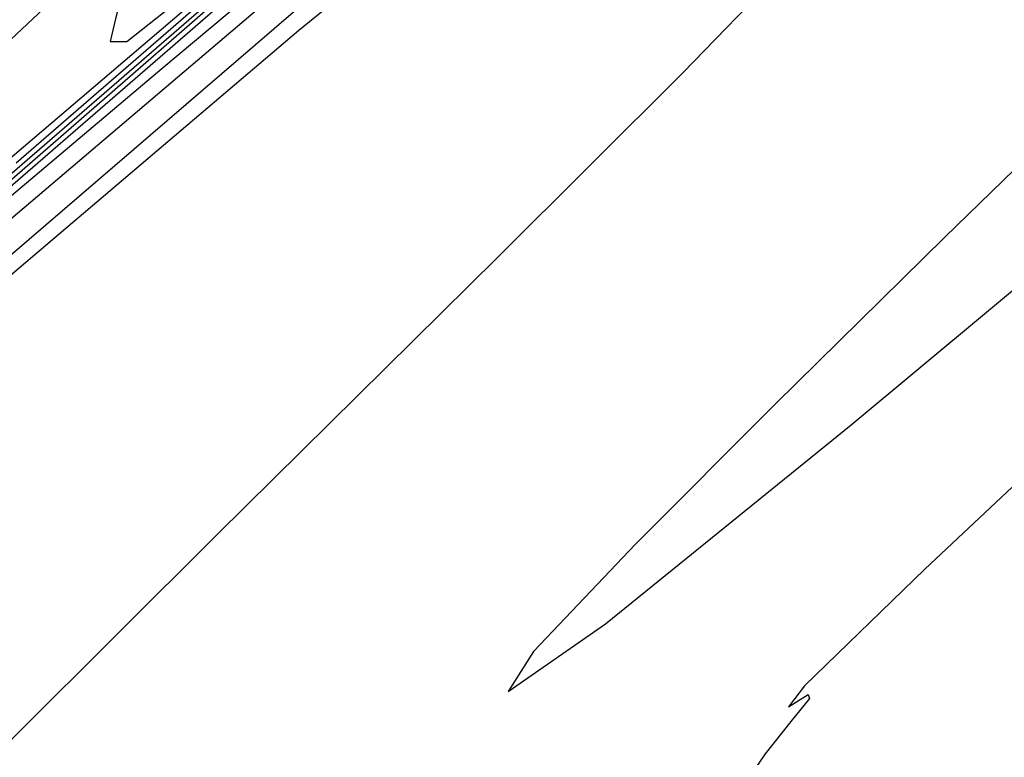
# Model space of a CAD drawing. Extents: x 3249832 to 3255657, y 13789405 to 13793316.
# Tile 666 of 1056: x 3253202.18 to 3253210.46, y 13791245.22 to 13791251.42. Entities that reach past the tile are written whole.
import ezdxf

# ---------------------------------------------------------------- set-up
doc = ezdxf.new("R2010")
doc.units = 0
doc.header["$LTSCALE"] = 100
doc.header["$MEASUREMENT"] = 0
for name, color, linetype in [('GRATIO_03231_CON', 1, 'CONTINUOUS'), ('GRATIO_0323_ICON', 1, 'CONTINUOUS'), ('TARGETS_EAST', 7, 'CONTINUOUS')]:
    doc.layers.add(name, color=color, linetype=linetype)

# ---------------------------------------------------------------- blocks, each defined once
blk = doc.blocks.new('Gratio_032316_contours')
at = {"layer": 'GRATIO_03231_CON', "color": 5, "linetype": 'Continuous', "flags": 128}
for points in [[(3253201.6585, 13791249.0562), (3253208.7399, 13791255.1436), (3253214.639, 13791260.1955), (3253217.7084, 13791262.7688), (3253218.7561, 13791263.5746), (3253219.2039, 13791263.8623)], [(3253211.6203, 13791251.2034), (3253209.9584, 13791249.5873), (3253208.5342, 13791248.1874), (3253207.3577, 13791247.0071), (3253206.5015, 13791246.1061), (3253206.289, 13791245.7695), (3253207.1059, 13791246.3387), (3253209.1728, 13791248.011), (3253212.0496, 13791250.4064)], [(3253212.0418, 13791248.9097), (3253209.7911, 13791246.7977), (3253208.7797, 13791245.8169), (3253208.6445, 13791245.6397), (3253208.8114, 13791245.7446), (3253208.8201, 13791245.7105), (3253208.6637, 13791245.5176), (3253208.4491, 13791245.2465), (3253208.25, 13791244.9537)], [(3253200.1596, 13791247.6182), (3253204.5266, 13791251.3287), (3253206.6263, 13791253.0335), (3253207.1335, 13791253.338), (3253207.214, 13791253.2832), (3253207.7988, 13791253.6979), (3253208.8801, 13791254.5638), (3253210.2152, 13791255.6509), (3253211.5605, 13791256.7314)], [(3253210.4799, 13791254.8648), (3253209.3701, 13791253.665), (3253208.5585, 13791252.7264), (3253208.2201, 13791252.2181), (3253208.2497, 13791252.0581), (3253208.4724, 13791252.1015), (3253208.7256, 13791252.2101), (3253208.8972, 13791252.2725), (3253208.8878, 13791252.1834), (3253208.5764, 13791251.818), (3253207.7561, 13791250.9709), (3253206.1987, 13791249.417), (3253203.8441, 13791247.0906), (3253201.3059, 13791244.5642)]]:
    blk.add_lwpolyline(points, dxfattribs=at)
at = {"layer": 'GRATIO_03231_CON', "color": 1, "linetype": 'Continuous', "flags": 128}
for points in [[(3253201.4718, 13791249.2034), (3253206.4257, 13791253.4194), (3253215.3463, 13791261.091), (3253225.9004, 13791270.1944), (3253234.8639, 13791277.9291), (3253239.86, 13791282.2289), (3253241.9, 13791283.9634), (3253242.8421, 13791284.7366), (3253244.153, 13791285.8159), (3253245.7322, 13791287.1241), (3253247.0877, 13791288.2474), (3253247.9417, 13791288.9562), (3253248.8734, 13791289.7563), (3253250.6766, 13791291.3376), (3253253.8181, 13791294.1039), (3253257.4579, 13791297.3151), (3253260.4294, 13791299.9452), (3253262.1013, 13791301.4393), (3253263.9852, 13791303.1272), (3253268.1279, 13791306.8098), (3253275.7778, 13791313.586), (3253284.9892, 13791321.7458), (3253293.0173, 13791328.8768), (3253297.7719, 13791333.1433)], [(3253201.5308, 13791249.452), (3253203.3764, 13791251.006), (3253205.7622, 13791253.0041), (3253210.9337, 13791257.4141), (3253220.2072, 13791265.3949), (3253231.1821, 13791274.8703), (3253240.5289, 13791282.9557), (3253245.7489, 13791287.484), (3253247.6673, 13791289.1583), (3253247.9408, 13791289.3993), (3253248.125, 13791289.5479), (3253249.3736, 13791290.6266), (3253252.7395, 13791293.5783), (3253258.7542, 13791298.8829), (3253265.863, 13791305.1692), (3253271.9894, 13791310.6032), (3253275.5609, 13791313.7963), (3253277.0209, 13791315.1417), (3253277.3163, 13791315.4783), (3253277.3163, 13791315.4783), (3253277.4125, 13791315.6585), (3253278.3483, 13791316.5896), (3253281.1803, 13791319.1927), (3253286.5431, 13791324.0173)], [(3253201.9935, 13791249.9231), (3253205.3991, 13791252.872), (3253207.4593, 13791254.6196), (3253209.7597, 13791256.5517), (3253214.4531, 13791260.5545), (3253222.8321, 13791267.7659)], [(3253200.9004, 13791249.0216), (3253205.4478, 13791252.9775), (3253209.2674, 13791256.292), (3253211.5422, 13791258.2333), (3253213.7571, 13791260.0993), (3253217.9725, 13791263.6949), (3253225.4569, 13791270.1371), (3253234.3111, 13791277.7898), (3253241.8442, 13791284.3286), (3253246.0372, 13791288.0069), (3253247.5597, 13791289.3882), (3253247.7532, 13791289.6138), (3253247.7353, 13791289.6352), (3253247.7269, 13791289.6458), (3253247.7245, 13791289.6493), (3253247.7245, 13791289.6493), (3253247.9411, 13791289.8416), (3253249.4539, 13791291.1868), (3253253.5563, 13791294.8409), (3253261.0456, 13791301.516), (3253270.7349, 13791310.1479), (3253280.9411, 13791319.2283), (3253289.806, 13791327.1027)], [(3253202.1519, 13791250.2124), (3253206.8478, 13791254.2857), (3253212.3564, 13791259.0864), (3253217.004, 13791263.1319), (3253219.708, 13791265.4607), (3253221.752, 13791267.1944), (3253225.0114, 13791269.9757), (3253230.707, 13791274.8789), (3253237.4433, 13791280.7056), (3253243.1702, 13791285.6892), (3253246.3505, 13791288.5012), (3253247.4974, 13791289.5664), (3253247.6367, 13791289.7476), (3253247.7168, 13791289.8495), (3253248.3759, 13791290.4438), (3253250.1747, 13791292.0442), (3253250.1747, 13791292.0442), (3253253.6173, 13791295.1093), (3253258.9808, 13791299.8795), (3253266.4855, 13791306.5404), (3253275.6358, 13791314.6499), (3253283.072, 13791321.2554)], [(3253265.2484, 13791305.8425), (3253255.3259, 13791297.2291), (3253249.6007, 13791292.3233), (3253247.4562, 13791290.5556), (3253247.1214, 13791290.3347), (3253246.8329, 13791290.0932), (3253244.8581, 13791288.3602), (3253239.4716, 13791283.6889), (3253229.8047, 13791275.357), (3253218.4147, 13791265.5416), (3253208.7149, 13791257.1442), (3253203.2665, 13791252.3429), (3253201.2195, 13791250.4199)], [(3253201.8674, 13791250.0552), (3253204.7192, 13791252.4869), (3253209.8215, 13791256.9177), (3253215.8108, 13791262.1408), (3253220.8723, 13791266.5519)], [(3253219.8032, 13791266.733), (3253210.5714, 13791258.7408), (3253205.3858, 13791254.171), (3253203.4376, 13791252.3408), (3253203.1064, 13791251.8783), (3253203.0434, 13791251.6434), (3253202.9858, 13791251.4225), (3253202.9424, 13791251.2339), (3253203.0813, 13791251.2336), (3253204.2077, 13791252.128), (3253207.2864, 13791254.7615), (3253212.7951, 13791259.5497), (3253219.2651, 13791265.1952)]]:
    blk.add_lwpolyline(points, dxfattribs=at)
at = {"layer": 'GRATIO_0323_ICON', "color": 7, "linetype": 'Continuous', "flags": 128}
blk.add_lwpolyline([(3253199.5847, 13791247.9379), (3253203.8741, 13791251.6536), (3253208.9021, 13791256.0319), (3253213.1357, 13791259.712), (3253215.6251, 13791261.847), (3253217.7546, 13791263.6469), (3253221.4919, 13791266.8353), (3253228.0819, 13791272.5081), (3253235.8763, 13791279.2487), (3253242.5042, 13791285.0122), (3253246.1872, 13791288.2614), (3253247.5185, 13791289.4884), (3253247.684, 13791289.693), (3253247.8258, 13791289.8479), (3253248.9112, 13791290.8188), (3253251.8637, 13791293.4443), (3253251.8637, 13791293.4443), (3253257.3309, 13791298.3131), (3253264.8578, 13791305.0137), (3253273.7133, 13791312.8843), (3253282.7209, 13791320.8763)], dxfattribs=at)

msp = doc.modelspace()

# ---------------------------------------------------------------- block references
at = {"layer": 'TARGETS_EAST'}
msp.add_blockref('Gratio_032316_contours', (0, 0), dxfattribs=at)

doc.saveas('drawing.dxf')
